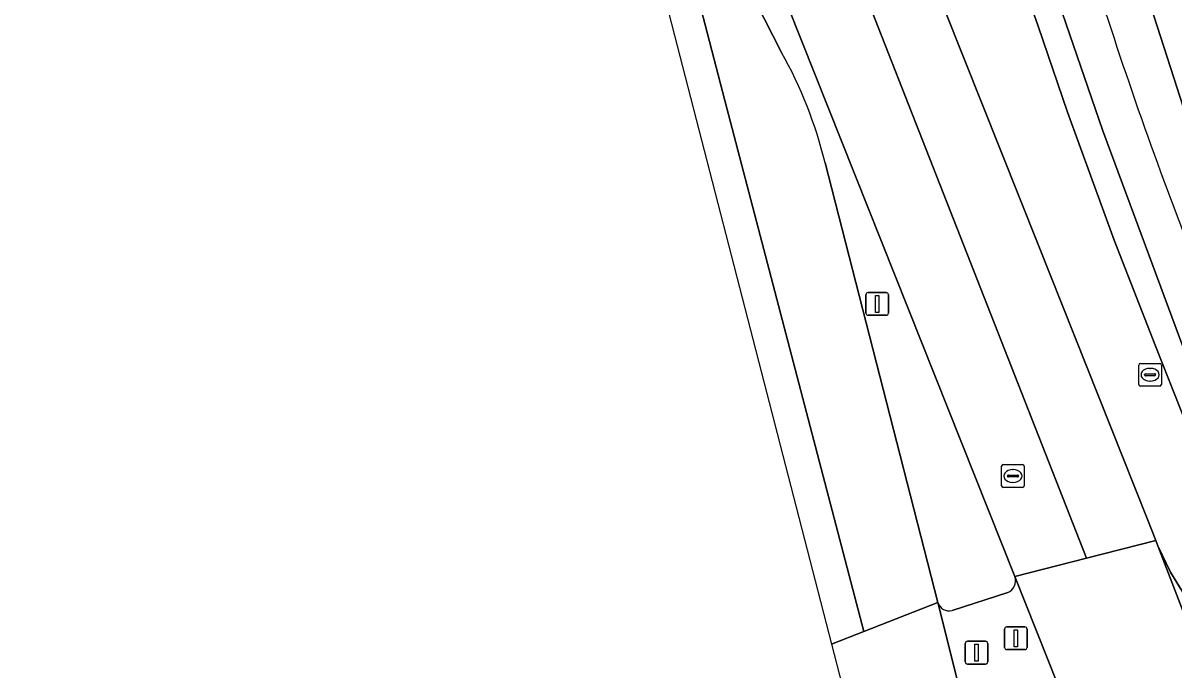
# Model space of a CAD drawing. Extents: x 159371 to 159986, y 382987 to 383597.
# Drawn here: x 159455.4 to 159506, y 383017.8 to 383046.3 of the extents above; entities that cross this region are included whole.
import ezdxf

# ---------------------------------------------------------------- set-up
doc = ezdxf.new("R2010")
doc.units = 0
for name, color, linetype in [('IMGEO_Brandkraan', 7, 'Continuous'), ('IMGEO_Fietspad_open', 7, 'Continuous'), ('IMGEO_Groenvoorziening', 7, 'Continuous'), ('IMGEO_Lichtmast', 7, 'Continuous'), ('IMGEO_Rijbaan_lokaal_open', 7, 'Continuous'), ('IMGEO_Rijbaan_regionaal_gesloten', 7, 'Continuous'), ('IMGEO_Rioolput', 7, 'Continuous'), ('IMGEO_Verkeerseiland_gesloten', 7, 'Continuous'), ('IMGEO_Verkeerseiland_open', 7, 'Continuous'), ('IMGEO_Verkeersregelinstallatiepaal', 7, 'Continuous'), ('IMGEO_Voetpad_open', 7, 'Continuous')]:
    doc.layers.add(name, color=color, linetype=linetype)

msp = doc.modelspace()

# ---------------------------------------------------------------- linework, layer by layer
at = {"layer": 'IMGEO_Brandkraan'}
for p, q in [((159504.423, 383030.375), (159504.423, 383031.227)), ((159504.498, 383031.301), (159505.35, 383031.301)), ((159504.911, 383031.081), (159504.936, 383031.081)), ((159505.424, 383031.227), (159505.424, 383030.375)), ((159504.682, 383030.795), (159504.682, 383030.807)), ((159505.12, 383030.758), (159504.722, 383030.758)), ((159504.725, 383030.844), (159505.123, 383030.844)), ((159504.934, 383030.521), (159504.909, 383030.521)), ((159505.166, 383030.807), (159505.166, 383030.795)), ((159505.35, 383030.301), (159504.498, 383030.301))]:
    msp.add_line(p, q, dxfattribs=at)
for points in [[(159504.423, 383030.375), (159504.423, 383031.227)], [(159504.498, 383031.301), (159505.35, 383031.301)], [(159505.424, 383031.227), (159505.424, 383030.375)], [(159505.35, 383030.301), (159504.498, 383030.301)]]:
    msp.add_lwpolyline(points, dxfattribs=at)
for centre, radius, start, end in [((159504.5, 383031.225), 0.0765, 91.552, 178.448), ((159504.5, 383031.225), 0.0765, 91.552, 178.448), ((159505.348, 383031.225), 0.0765, 1.552, 88.448), ((159505.348, 383031.225), 0.0765, 1.552, 88.448), ((159504.722, 383030.804), 0.0403, 85.8775, 175.7526), ((159504.719, 383030.794), 0.0366, 178.938, 274.7102), ((159505.123, 383030.801), 0.043, 264.8664, 352.4533), ((159505.127, 383030.806), 0.0386, 1.7309, 96.639), ((159504.5, 383030.377), 0.0765, 181.552, 268.448), ((159504.5, 383030.377), 0.0765, 181.552, 268.448), ((159505.348, 383030.377), 0.0765, 271.552, 358.448), ((159505.348, 383030.377), 0.0765, 271.552, 358.448)]:
    msp.add_arc(centre, radius, start, end, dxfattribs=at)
for centre, major_axis, ratio, start_param, end_param in [((159504.91, 383030.801), (-0.387, 0.002), 0.722429, 4.712389, 7.853982), ((159504.935, 383030.801), (-0.39, 0.002), 0.717154, 1.570796, 4.712389)]:
    msp.add_ellipse(centre, major_axis=major_axis, ratio=ratio, start_param=start_param, end_param=end_param, dxfattribs=at)
at = {"layer": 'IMGEO_Fietspad_open'}
msp.add_lwpolyline([(159498.773, 383053.919), (159500, 383049.929), (159500.256, 383049.097), (159502.842, 383041.523), (159508.427, 383026.481), (159509.226, 383025.225), (159510.553, 383023.126), (159511.553, 383021.585), (159511.93, 383021.118), (159511.996, 383021.047)], dxfattribs=at)
msp.add_arc((159691.276, 383107.789), 197.962, 197.58879, 201.43204, dxfattribs=at)
at = {"layer": 'IMGEO_Groenvoorziening'}
msp.add_lwpolyline([(159502.496, 383054.651), (159508.715, 383035.357)], dxfattribs=at)
at = {"layer": 'IMGEO_Lichtmast'}
for p, q in [((159492.42, 383033.515), (159492.42, 383034.315)), ((159492.42, 383034.315), (159492.42, 383033.515)), ((159492.52, 383034.415), (159493.31, 383034.415)), ((159493.31, 383034.415), (159492.52, 383034.415)), ((159493.41, 383034.315), (159493.41, 383033.515)), ((159493.41, 383033.515), (159493.41, 383034.315)), ((159493.31, 383033.415), (159492.52, 383033.415)), ((159492.52, 383033.415), (159493.31, 383033.415))]:
    msp.add_line(p, q, dxfattribs=at)
msp.add_lwpolyline([(159492.84, 383034.29), (159492.99, 383034.29), (159492.99, 383033.54), (159492.84, 383033.54), (159492.84, 383034.29)], dxfattribs=at)
for centre, start, end in [((159492.52, 383034.315), 90, 180), ((159492.52, 383034.315), 90, 180), ((159493.31, 383034.315), 0, 90), ((159493.31, 383034.315), 360, 90), ((159492.52, 383033.515), 180, 270), ((159492.52, 383033.515), 180, 270), ((159493.31, 383033.515), 270, 0), ((159493.31, 383033.515), 270, 0)]:
    msp.add_arc(centre, 0.1, start, end, dxfattribs=at)
at = {"layer": 'IMGEO_Rijbaan_lokaal_open'}
for points in [[(159493.294, 383053.824), (159493.36, 383053.642), (159495.081, 383048.896), (159500, 383036.534), (159504.795, 383024.483), (159505.169, 383023.507), (159505.256, 383023.281), (159505.823, 383022.126), (159506.49, 383021.026)], [(159508.237, 383024.29), (159505.174, 383032.035), (159503.345, 383036.724), (159501.295, 383042.354), (159500, 383046.126), (159499.582, 383047.344), (159498.581, 383050.434), (159497.905, 383053.38)]]:
    msp.add_lwpolyline(points, dxfattribs=at)
at = {"layer": 'IMGEO_Rijbaan_regionaal_gesloten'}
msp.add_lwpolyline([(159490.911, 383018.958), (159492.331, 383019.511), (159488.26, 383035.08), (159486.225, 383042.864), (159485.163, 383046.926), (159484.195, 383050.627), (159483.228, 383054.328), (159481.958, 383059.184), (159480.897, 383062.863), (159477.465, 383074.388), (159474.861, 383082.723), (159471.482, 383093.553), (159456.598, 383139.574), (159432.844, 383213.007), (159426.147, 383233.702), (159420.872, 383250), (159392.563, 383337.471), (159379.438, 383378.025), (159378.284, 383377.139), (159419.119, 383251.193), (159440.169, 383186.271), (159452.968, 383146.401), (159478.754, 383066.077)], close=True, dxfattribs=at)
for points in [[(159461.474, 383138.586), (159473.222, 383102.578), (159484.52, 383069.071), (159491.02, 383051.068), (159502.129, 383022.731), (159505.169, 383023.507), (159504.795, 383024.483), (159500, 383036.534), (159495.081, 383048.896), (159493.36, 383053.642), (159493.294, 383053.824), (159491.374, 383059.121), (159489.07, 383065.601), (159484.902, 383077.49), (159482.981, 383083.113), (159476.503, 383102.624), (159463.853, 383141.727)], [(159457.577, 383139.944), (159472.482, 383093.792), (159476.1, 383082.988), (159478.912, 383074.803), (159482.846, 383063.588), (159484.186, 383059.948), (159485.939, 383054.982), (159488.414, 383048.458), (159498.975, 383021.926), (159502.129, 383022.731), (159491.02, 383051.068), (159484.52, 383069.071), (159473.222, 383102.578), (159461.474, 383138.586)], [(159488.714, 383044.97), (159483.051, 383056.079), (159481.958, 383059.184), (159483.228, 383054.328), (159484.195, 383050.627), (159485.163, 383046.926), (159486.225, 383042.864), (159488.26, 383035.08), (159492.331, 383019.511), (159495.593, 383020.78), (159490.625, 383040.12)], [(159499.132, 382987.097), (159514.981, 382997.931), (159514.778, 382998.578), (159505.256, 383023.281), (159505.169, 383023.507), (159502.129, 383022.731), (159498.975, 383021.926), (159500.85, 383017.216), (159502.166, 383013.976), (159502.615, 383012.769)], [(159506.49, 383021.026), (159505.823, 383022.126), (159505.256, 383023.281), (159514.778, 382998.578), (159514.981, 382997.931)], [(159498.212, 383010.341), (159497.673, 383012.521), (159496.822, 383015.869), (159496.79, 383015.988), (159495.593, 383020.78), (159492.331, 383019.511), (159490.911, 383018.958), (159499.132, 382987.097)]]:
    msp.add_lwpolyline(points, dxfattribs=at)
msp.add_arc((159472.199, 383035.661), 18.958, 13.6029, 29.408, dxfattribs=at)
at = {"layer": 'IMGEO_Rioolput'}
for p, q in [((159498.389, 383025.924), (159498.389, 383026.776)), ((159498.464, 383026.85), (159499.316, 383026.85)), ((159498.877, 383026.63), (159498.902, 383026.63)), ((159499.39, 383026.776), (159499.39, 383025.924)), ((159498.648, 383026.344), (159498.648, 383026.356)), ((159499.086, 383026.307), (159498.688, 383026.307)), ((159498.691, 383026.393), (159499.089, 383026.393)), ((159498.9, 383026.07), (159498.875, 383026.07)), ((159499.132, 383026.356), (159499.132, 383026.344)), ((159499.316, 383025.85), (159498.464, 383025.85))]:
    msp.add_line(p, q, dxfattribs=at)
for points in [[(159498.389, 383025.924), (159498.389, 383026.776)], [(159498.464, 383026.85), (159499.316, 383026.85)], [(159499.39, 383026.776), (159499.39, 383025.924)], [(159499.316, 383025.85), (159498.464, 383025.85)]]:
    msp.add_lwpolyline(points, dxfattribs=at)
for centre, radius, start, end in [((159498.466, 383026.774), 0.0765, 91.552, 178.448), ((159498.466, 383026.774), 0.0765, 91.552, 178.448), ((159499.314, 383026.774), 0.0765, 1.552, 88.448), ((159499.314, 383026.774), 0.0765, 1.552, 88.448), ((159498.466, 383025.926), 0.0765, 181.552, 268.448), ((159498.466, 383025.926), 0.0765, 181.552, 268.448), ((159498.688, 383026.353), 0.0403, 85.8775, 175.7526), ((159498.685, 383026.343), 0.0366, 178.938, 274.7102), ((159499.089, 383026.35), 0.043, 264.8664, 352.4533), ((159499.093, 383026.355), 0.0386, 1.7309, 96.639), ((159499.314, 383025.926), 0.0765, 271.552, 358.448), ((159499.314, 383025.926), 0.0765, 271.552, 358.448)]:
    msp.add_arc(centre, radius, start, end, dxfattribs=at)
for centre, major_axis, ratio, start_param, end_param in [((159498.876, 383026.35), (-0.387, 0.002), 0.722429, 4.712389, 7.853982), ((159498.901, 383026.35), (-0.39, 0.002), 0.717154, 1.570796, 4.712389)]:
    msp.add_ellipse(centre, major_axis=major_axis, ratio=ratio, start_param=start_param, end_param=end_param, dxfattribs=at)
at = {"layer": 'IMGEO_Verkeerseiland_gesloten'}
for points in [[(159498.975, 383021.926), (159488.414, 383048.458), (159485.939, 383054.982), (159484.186, 383059.948), (159481.958, 383059.184), (159483.051, 383056.079), (159488.714, 383044.97)], [(159490.625, 383040.12), (159495.593, 383020.78)], [(159496.216, 383020.441), (159498.664, 383021.223)]]:
    msp.add_lwpolyline(points, dxfattribs=at)
for centre, radius, start, end in [((159472.199, 383035.661), 18.958, 13.6029, 29.408), ((159498.443, 383021.741), 0.563, 293.1006, 19.1712), ((159496.078, 383020.93), 0.508, 197.1551, 285.74)]:
    msp.add_arc(centre, radius, start, end, dxfattribs=at)
at = {"layer": 'IMGEO_Verkeerseiland_open'}
for points in [[(159509.226, 383025.225), (159508.427, 383026.481), (159502.842, 383041.523), (159500.256, 383049.097), (159500, 383049.929), (159498.773, 383053.919)], [(159497.905, 383053.38), (159498.581, 383050.434), (159499.582, 383047.344), (159500, 383046.126), (159501.295, 383042.354), (159503.345, 383036.724), (159505.174, 383032.035), (159508.237, 383024.29), (159508.92, 383024.579)]]:
    msp.add_lwpolyline(points, dxfattribs=at)
at = {"layer": 'IMGEO_Verkeersregelinstallatiepaal'}
for p, q in [((159498.521, 383018.814), (159498.521, 383019.614)), ((159498.521, 383019.614), (159498.521, 383018.814)), ((159498.621, 383019.714), (159499.411, 383019.714)), ((159499.411, 383019.714), (159498.621, 383019.714)), ((159499.511, 383019.614), (159499.511, 383018.814)), ((159499.511, 383018.814), (159499.511, 383019.614)), ((159496.794, 383018.181), (159496.794, 383018.981)), ((159496.794, 383018.981), (159496.794, 383018.181)), ((159496.894, 383019.081), (159497.684, 383019.081)), ((159497.684, 383019.081), (159496.894, 383019.081)), ((159497.784, 383018.981), (159497.784, 383018.181)), ((159497.784, 383018.181), (159497.784, 383018.981)), ((159499.411, 383018.714), (159498.621, 383018.714)), ((159498.621, 383018.714), (159499.411, 383018.714)), ((159497.684, 383018.081), (159496.894, 383018.081)), ((159496.894, 383018.081), (159497.684, 383018.081))]:
    msp.add_line(p, q, dxfattribs=at)
for points in [[(159498.941, 383019.589), (159499.091, 383019.589), (159499.091, 383018.839), (159498.941, 383018.839), (159498.941, 383019.589)], [(159497.214, 383018.956), (159497.364, 383018.956), (159497.364, 383018.206), (159497.214, 383018.206), (159497.214, 383018.956)]]:
    msp.add_lwpolyline(points, dxfattribs=at)
for centre, start, end in [((159498.621, 383019.614), 90, 180), ((159498.621, 383019.614), 90, 180), ((159499.411, 383019.614), 0, 90), ((159499.411, 383019.614), 360, 90), ((159496.894, 383018.981), 90, 180), ((159496.894, 383018.981), 90, 180), ((159497.684, 383018.981), 0, 90), ((159497.684, 383018.981), 360, 90), ((159498.621, 383018.814), 180, 270), ((159498.621, 383018.814), 180, 270), ((159499.411, 383018.814), 270, 0), ((159499.411, 383018.814), 270, 0), ((159496.894, 383018.181), 180, 270), ((159496.894, 383018.181), 180, 270), ((159497.684, 383018.181), 270, 0), ((159497.684, 383018.181), 270, 0)]:
    msp.add_arc(centre, 0.1, start, end, dxfattribs=at)
at = {"layer": 'IMGEO_Voetpad_open'}
for points in [[(159508.715, 383035.357), (159502.496, 383054.651)], [(159500.85, 383017.216), (159498.975, 383021.926)], [(159498.664, 383021.223), (159496.216, 383020.441)], [(159495.593, 383020.78), (159496.79, 383015.988)]]:
    msp.add_lwpolyline(points, dxfattribs=at)
for centre, radius, start, end in [((159691.276, 383107.789), 197.962, 197.58879, 201.43204), ((159498.443, 383021.741), 0.563, 293.1006, 19.1712), ((159496.078, 383020.93), 0.508, 197.1551, 285.74)]:
    msp.add_arc(centre, radius, start, end, dxfattribs=at)

doc.saveas('drawing.dxf')
